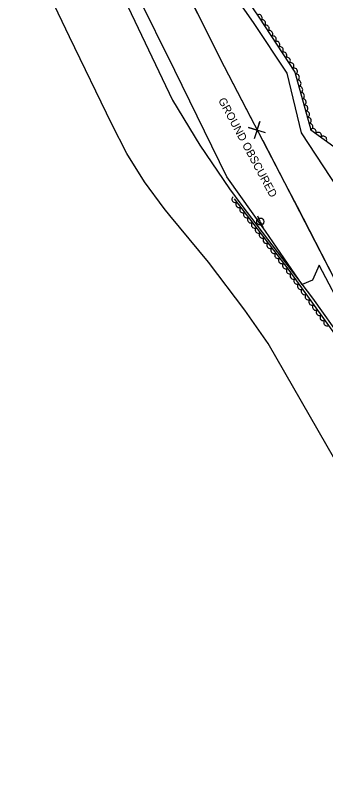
# Model space of a CAD drawing. Extents: x 1746719 to 1766531, y 631721 to 662391.
# Drawn here: x 1763435.4 to 1763629.1, y 634305.1 to 634787.8 of the extents above; entities that cross this region are included whole.
import ezdxf

# ---------------------------------------------------------------- set-up
doc = ezdxf.new("R2010")
doc.units = 0
for name, color, linetype in [('SURVEY - AERIAL SURVEY - Photo Control - Points - Elevations', 7, 'Continuous'), ('SURVEY - AERIAL SURVEY - Photo Control - Points - Locators', 7, 'Continuous'), ('SURVEY - AERIAL SURVEY - Photo Control with Text', 7, 'Continuous'), ('SURVEY - CENTERLINE - Existing Roads - Development', 7, 'Continuous'), ('SURVEY - CENTERLINE - Existing Roads Curve Text', 7, 'Continuous')]:
    doc.layers.add(name, color=color, linetype=linetype)

msp = doc.modelspace()

# ---------------------------------------------------------------- linework, layer by layer
at = {"layer": 'SURVEY - AERIAL SURVEY - Photo Control - Points - Elevations'}
for points in [[(1763021.68, 635785.45), (1763162.71, 635494.4), (1763322.79, 635171.93), (1763409.01, 634995.66), (1763533.5, 634734.93), (1763550.68, 634706.82), (1763569.17, 634679.56), (1763576.8, 634669.06), (1763621.03, 634611.29), (1763639.8, 634584.62), (1763657.35, 634557.11), (1763673.62, 634528.84), (1763683.42, 634510.24), (1763744.86, 634383.21), (1763804.27, 634250.31), (1763809.77, 634232.31), (1763813.73, 634213.9), (1763816.1, 634195.22), (1763816.89, 634176.41), (1763816.07, 634157.59), (1763813.68, 634138.91), (1763811.11, 634126.27), (1763784.4, 634012.32)], [(1763761.71, 634252.31), (1763710.86, 634358.33), (1763655.62, 634474.22), (1763593.32, 634582.96), (1763578.68, 634603.78), (1763555.93, 634633.79), (1763531.93, 634662.81), (1763528.33, 634667.22), (1763516.05, 634683.93), (1763505.08, 634701.53), (1763495.52, 634719.93), (1763469.18, 634774.33), (1763354.47, 635013.77)]]:
    msp.add_lwpolyline(points, dxfattribs=at)
at = {"layer": 'SURVEY - AERIAL SURVEY - Photo Control - Points - Locators'}
for points in [[(1763657.91, 634569.5), (1763625.04, 634631.83), (1763620.84, 634622.58), (1763614.43, 634619.7), (1763591.55, 634653.08), (1763567.49, 634687.07), (1763534.96, 634753.47), (1763487.1, 634850.18)], [(1763550.27, 634831.33), (1763583.86, 634783.29), (1763604.81, 634751.66), (1763613.9, 634714.41), (1763645.71, 634666.05)]]:
    msp.add_lwpolyline(points, dxfattribs=at)
at = {"layer": 'SURVEY - AERIAL SURVEY - Photo Control with Text'}
for points in [[(1763548.79, 634843.83), (1763587.36, 634786.68), (1763609.99, 634752.42), (1763619.79, 634716.34), (1763638.86, 634702.55), (1763647.48, 634689.81), (1763656.99, 634671.64), (1763648.1, 634650.01), (1763684.78, 634595.18), (1763695.13, 634580.66), (1763712.81, 634563.78), (1763744.28, 634512.02), (1763797.36, 634401.13), (1763803.48, 634345.1), (1763805.44, 634322.4), (1763811.51, 634309.61), (1763819.18, 634294.73)], [(1763797.63, 634269.55), (1763775.94, 634315.03), (1763749.61, 634370.39), (1763701.47, 634471.09), (1763681.98, 634508.35), (1763643.82, 634576.46), (1763606.28, 634628.71), (1763572.3, 634673.2)]]:
    msp.add_lwpolyline(points, dxfattribs=at)
for centre, major_axis in [((1763587.57, 634786.37), (1.1, -1.67)), ((1763589.77, 634783.03), (1.1, -1.67)), ((1763591.98, 634779.69), (1.1, -1.67)), ((1763594.18, 634776.36), (1.1, -1.67)), ((1763596.38, 634773.02), (1.1, -1.67)), ((1763598.59, 634769.68), (1.1, -1.67)), ((1763600.79, 634766.34), (1.1, -1.67)), ((1763603, 634763), (1.1, -1.67)), ((1763605.2, 634759.67), (1.1, -1.67)), ((1763607.41, 634756.33), (1.1, -1.67)), ((1763609.61, 634752.99), (1.1, -1.67)), ((1763610.86, 634749.22), (0.52, -1.93)), ((1763611.9, 634745.36), (0.52, -1.93)), ((1763612.95, 634741.5), (0.52, -1.93)), ((1763614, 634737.64), (0.52, -1.93)), ((1763615.05, 634733.78), (0.52, -1.93)), ((1763616.1, 634729.92), (0.52, -1.93)), ((1763617.15, 634726.06), (0.52, -1.93)), ((1763618.2, 634722.2), (0.52, -1.93)), ((1763619.25, 634718.34), (0.52, -1.93)), ((1763621.35, 634715.21), (1.62, -1.17)), ((1763624.6, 634712.87), (1.62, -1.17)), ((1763627.84, 634710.52), (1.62, -1.17)), ((1763572.55, 634672.88), (-1.21, 1.59)), ((1763574.98, 634669.7), (-1.21, 1.59)), ((1763577.4, 634666.52), (-1.21, 1.59)), ((1763579.83, 634663.34), (-1.21, 1.59)), ((1763582.26, 634660.16), (-1.21, 1.59)), ((1763584.69, 634656.98), (-1.21, 1.59)), ((1763587.12, 634653.8), (-1.21, 1.59)), ((1763589.54, 634650.63), (-1.21, 1.59)), ((1763591.97, 634647.45), (-1.21, 1.59)), ((1763594.4, 634644.27), (-1.21, 1.59)), ((1763596.83, 634641.09), (-1.21, 1.59)), ((1763599.26, 634637.91), (-1.21, 1.59)), ((1763601.68, 634634.73), (-1.21, 1.59)), ((1763604.11, 634631.55), (-1.21, 1.59)), ((1763606.53, 634628.37), (-1.17, 1.62)), ((1763608.86, 634625.12), (-1.17, 1.62)), ((1763611.2, 634621.87), (-1.17, 1.62)), ((1763613.53, 634618.62), (-1.17, 1.62)), ((1763615.86, 634615.37), (-1.17, 1.62)), ((1763618.2, 634612.12), (-1.17, 1.62)), ((1763620.53, 634608.87), (-1.17, 1.62)), ((1763622.86, 634605.62), (-1.17, 1.62)), ((1763625.2, 634602.38), (-1.17, 1.62)), ((1763627.53, 634599.13), (-1.17, 1.62)), ((1763629.86, 634595.88), (-1.17, 1.62))]:
    msp.add_ellipse(centre, major_axis=major_axis, ratio=0.940188, start_param=0, end_param=3.141593, dxfattribs=at)
at = {"layer": 'SURVEY - CENTERLINE - Existing Roads - Development'}
for q in [(1763586.7, 634662.43), (1763589.93, 634655.66)]:
    msp.add_line((1763588.32, 634659.04), q, dxfattribs=at)
msp.add_circle((1763588.32, 634659.04), 2.25, dxfattribs=at)
at = {"layer": 'SURVEY - CENTERLINE - Existing Roads Curve Text'}
for points in [[(1763508.77, 634868.73), (1763520.75, 634845.87), (1763565.71, 634755.82), (1763603.49, 634683.47), (1763644.49, 634604.08), (1763659.64, 634574.81), (1763678.16, 634531.18), (1763710.08, 634457.23), (1763769.3, 634336.43), (1763810.78, 634252.62), (1763882.7, 634106.42), (1763935.12, 634000.2), (1764002.98, 633861.72), (1764062.82, 633739.38), (1764100.31, 633662.65), (1764130.81, 633600.06), (1764157.08, 633546.35)], [(1763538.75, 634809.82), (1763559.48, 634768.31)], [(1763559.48, 634768.31), (1763565.71, 634755.82), (1763582.39, 634723.87)], [(1763591.68, 634714.51), (1763580.94, 634717.81), (1763586.33, 634716.11), (1763588.03, 634721.51), (1763584.59, 634710.81)], [(1763589.85, 634709.6), (1763603.49, 634683.47), (1763611.26, 634668.44)], [(1763611.26, 634668.44), (1763634.2, 634624.01)]]:
    msp.add_lwpolyline(points, dxfattribs=at)

# ---------------------------------------------------------------- texts
at = {"layer": 'SURVEY - AERIAL SURVEY - Photo Control - Points - Locators'}
msp.add_text('GROUND OBSCURED', height=5, rotation=298.2519, dxfattribs=at).set_placement((1763561.9, 634734.79))

doc.saveas('drawing.dxf')
